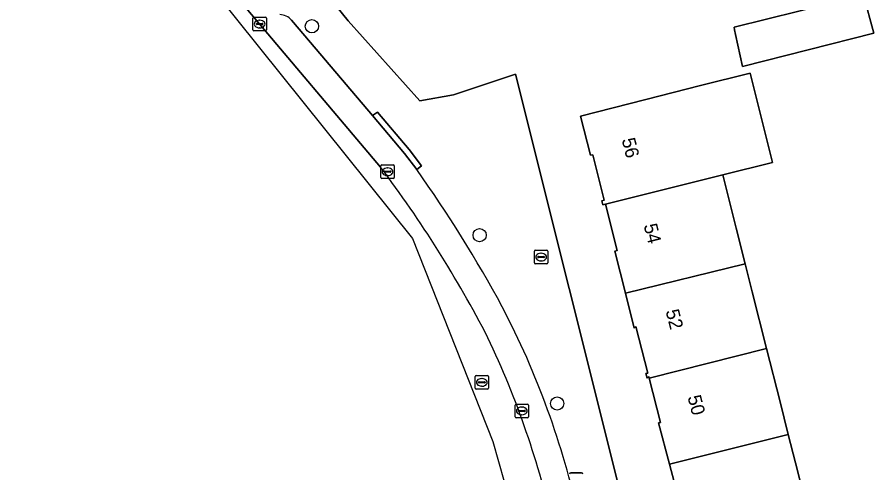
# Model space of a CAD drawing. Extents: x 159960 to 160866, y 382700 to 383354.
# Drawn here: x 159968.2 to 160031.7, y 383208.9 to 383242.7 of the extents above; entities that cross this region are included whole.
import ezdxf

# ---------------------------------------------------------------- set-up
doc = ezdxf.new("R2010")
doc.units = 0
for name, color, linetype in [('IMGEO_Boom', 7, 'Continuous'), ('IMGEO_Brandkraan', 7, 'Continuous'), ('IMGEO_Erf', 7, 'Continuous'), ('IMGEO_Kolk', 7, 'Continuous'), ('IMGEO_Lichtmast', 7, 'Continuous'), ('IMGEO_Pand', 7, 'Continuous'), ('IMGEO_Pand_nummerreeks', 7, 'Continuous'), ('IMGEO_Parkeervlak_open', 7, 'Continuous'), ('IMGEO_Rijbaan_lokaal_open', 7, 'Continuous'), ('IMGEO_Rioolput', 7, 'Continuous'), ('IMGEO_Voetpad_open', 7, 'Continuous')]:
    doc.layers.add(name, color=color, linetype=linetype)

msp = doc.modelspace()

# ---------------------------------------------------------------- linework, layer by layer
at = {"layer": 'IMGEO_Boom'}
for centre in [(159990.063, 383242.015), (160002.481, 383226.532), (160008.224, 383214.061)]:
    msp.add_circle(centre, 0.489, dxfattribs=at)
at = {"layer": 'IMGEO_Brandkraan'}
for p, q in [((160006.535, 383224.489), (160006.535, 383225.341)), ((160006.61, 383225.415), (160007.462, 383225.415)), ((160007.023, 383225.195), (160007.048, 383225.195)), ((160007.536, 383225.341), (160007.536, 383224.489)), ((160006.794, 383224.909), (160006.794, 383224.921)), ((160007.232, 383224.872), (160006.834, 383224.872)), ((160006.837, 383224.958), (160007.235, 383224.958)), ((160007.046, 383224.635), (160007.021, 383224.635)), ((160007.278, 383224.921), (160007.278, 383224.909)), ((160007.462, 383224.415), (160006.61, 383224.415))]:
    msp.add_line(p, q, dxfattribs=at)
for points in [[(160006.535, 383224.489), (160006.535, 383225.341)], [(160006.61, 383225.415), (160007.462, 383225.415)], [(160007.536, 383225.341), (160007.536, 383224.489)], [(160007.462, 383224.415), (160006.61, 383224.415)]]:
    msp.add_lwpolyline(points, dxfattribs=at)
for centre, radius, start, end in [((160006.612, 383225.339), 0.0765, 91.55205, 178.44795), ((160006.612, 383225.339), 0.0765, 91.55205, 178.44795), ((160007.46, 383225.339), 0.0765, 1.55205, 88.44795), ((160007.46, 383225.339), 0.0765, 1.55205, 88.44795), ((160006.612, 383224.491), 0.0765, 181.55205, 268.44795), ((160006.612, 383224.491), 0.0765, 181.55205, 268.44795), ((160006.834, 383224.918), 0.0403, 85.87752, 175.75265), ((160006.831, 383224.908), 0.0366, 178.93798, 274.71019), ((160007.235, 383224.915), 0.043, 264.86636, 352.45326), ((160007.239, 383224.92), 0.0386, 1.73085, 96.63898), ((160007.46, 383224.491), 0.0765, 271.55205, 358.44795), ((160007.46, 383224.491), 0.0765, 271.55205, 358.44795)]:
    msp.add_arc(centre, radius, start, end, dxfattribs=at)
for centre, major_axis, ratio, start_param, end_param in [((160007.022, 383224.915), (-0.387, 0.002), 0.722429, 4.712389, 7.853982), ((160007.047, 383224.915), (-0.39, 0.002), 0.717154, 1.570796, 4.712389)]:
    msp.add_ellipse(centre, major_axis=major_axis, ratio=ratio, start_param=start_param, end_param=end_param, dxfattribs=at)
at = {"layer": 'IMGEO_Erf'}
for points in [[(159970.658, 383268.765), (159986.013, 383250.759), (159992.759, 383242.419), (159998.051, 383236.487), (160000.542, 383236.934), (160005.149, 383238.457), (160013.087, 383206.7), (160019.094, 383183.073)], [(160018.212, 383203.234), (160016.543, 383209.574), (160015.738, 383212.632), (160015.866, 383212.664), (160015.037, 383215.939), (160015.004, 383216.069), (160014.878, 383215.946), (160014.794, 383216.278), (160014.939, 383216.314), (160014.062, 383219.777), (160013.939, 383219.657), (160013.288, 383222.227), (160012.497, 383225.349), (160012.679, 383225.395), (160011.81, 383228.827), (160011.616, 383228.778), (160011.541, 383229.073), (160011.716, 383229.118), (160010.859, 383232.499), (160010.684, 383232.454), (160009.947, 383235.364), (160014.794, 383236.592), (160018.852, 383237.62), (160022.507, 383238.546), (160024.184, 383231.926), (160020.492, 383231.001), (160021.492, 383227.052), (160022.148, 383224.418), (160022.664, 383222.346), (160023.727, 383218.15), (160024.73, 383214.191), (160025.343, 383211.774), (160025.879, 383209.662), (160026.946, 383205.449)]]:
    msp.add_lwpolyline(points, dxfattribs=at)
msp.add_lwpolyline([(160021.938, 383239.039), (160021.443, 383241.408), (160021.37, 383241.759), (160021.333, 383241.938), (160030.904, 383244.348), (160031.679, 383241.492)], close=True, dxfattribs=at)
at = {"layer": 'IMGEO_Kolk'}
for p, q in [((159985.689, 383241.751), (159985.689, 383242.603)), ((159985.764, 383242.677), (159986.616, 383242.677)), ((159985.991, 383242.22), (159986.389, 383242.22)), ((159986.177, 383242.457), (159986.202, 383242.457)), ((159986.69, 383242.603), (159986.69, 383241.751)), ((159986.616, 383241.677), (159985.764, 383241.677)), ((159985.948, 383242.171), (159985.948, 383242.183)), ((159986.386, 383242.134), (159985.988, 383242.134)), ((159986.2, 383241.897), (159986.175, 383241.897)), ((159986.432, 383242.183), (159986.432, 383242.171)), ((159995.162, 383230.81), (159995.162, 383231.662)), ((159995.237, 383231.736), (159996.089, 383231.736)), ((159995.65, 383231.516), (159995.675, 383231.516)), ((159996.163, 383231.662), (159996.163, 383230.81)), ((159995.421, 383231.23), (159995.421, 383231.242)), ((159995.859, 383231.193), (159995.461, 383231.193)), ((159995.464, 383231.279), (159995.862, 383231.279)), ((159995.673, 383230.956), (159995.648, 383230.956)), ((159995.905, 383231.242), (159995.905, 383231.23)), ((159996.089, 383230.736), (159995.237, 383230.736)), ((160005.109, 383213.087), (160005.109, 383213.939)), ((160005.184, 383214.013), (160006.036, 383214.013)), ((160005.597, 383213.793), (160005.622, 383213.793)), ((160006.11, 383213.939), (160006.11, 383213.087)), ((160005.368, 383213.507), (160005.368, 383213.519)), ((160005.806, 383213.47), (160005.408, 383213.47)), ((160005.411, 383213.556), (160005.809, 383213.556)), ((160005.62, 383213.233), (160005.595, 383213.233)), ((160005.852, 383213.519), (160005.852, 383213.507)), ((160006.036, 383213.013), (160005.184, 383213.013))]:
    msp.add_line(p, q, dxfattribs=at)
for points in [[(159985.689, 383241.751), (159985.689, 383242.603)], [(159985.764, 383242.677), (159986.616, 383242.677)], [(159986.69, 383242.603), (159986.69, 383241.751)], [(159986.616, 383241.677), (159985.764, 383241.677)], [(159995.162, 383230.81), (159995.162, 383231.662)], [(159995.237, 383231.736), (159996.089, 383231.736)], [(159996.163, 383231.662), (159996.163, 383230.81)], [(159996.089, 383230.736), (159995.237, 383230.736)], [(160005.109, 383213.087), (160005.109, 383213.939)], [(160005.184, 383214.013), (160006.036, 383214.013)], [(160006.11, 383213.939), (160006.11, 383213.087)], [(160006.036, 383213.013), (160005.184, 383213.013)]]:
    msp.add_lwpolyline(points, dxfattribs=at)
for centre, radius, start, end in [((159985.766, 383242.601), 0.0765, 91.55205, 178.44795), ((159985.766, 383242.601), 0.0765, 91.55205, 178.44795), ((159985.988, 383242.18), 0.0403, 85.87752, 175.75265), ((159986.393, 383242.182), 0.0386, 1.73085, 96.63898), ((159986.614, 383242.601), 0.0765, 1.55205, 88.44795), ((159986.614, 383242.601), 0.0765, 1.55205, 88.44795), ((159985.766, 383241.753), 0.0765, 181.55205, 268.44795), ((159985.766, 383241.753), 0.0765, 181.55205, 268.44795), ((159985.985, 383242.17), 0.0366, 178.93798, 274.71019), ((159986.389, 383242.177), 0.043, 264.86636, 352.45326), ((159986.614, 383241.753), 0.0765, 271.55205, 358.44795), ((159986.614, 383241.753), 0.0765, 271.55205, 358.44795), ((159995.239, 383231.66), 0.0765, 91.55205, 178.44795), ((159995.239, 383231.66), 0.0765, 91.55205, 178.44795), ((159996.087, 383231.66), 0.0765, 1.55205, 88.44795), ((159996.087, 383231.66), 0.0765, 1.55205, 88.44795), ((159995.239, 383230.812), 0.0765, 181.55205, 268.44795), ((159995.239, 383230.812), 0.0765, 181.55205, 268.44795), ((159995.461, 383231.239), 0.0403, 85.87752, 175.75265), ((159995.458, 383231.229), 0.0366, 178.93798, 274.71019), ((159995.862, 383231.236), 0.043, 264.86636, 352.45326), ((159995.866, 383231.241), 0.0386, 1.73085, 96.63898), ((159996.087, 383230.812), 0.0765, 271.55205, 358.44795), ((159996.087, 383230.812), 0.0765, 271.55205, 358.44795), ((160005.186, 383213.937), 0.0765, 91.55205, 178.44795), ((160005.186, 383213.937), 0.0765, 91.55205, 178.44795), ((160006.034, 383213.937), 0.0765, 1.55205, 88.44795), ((160006.034, 383213.937), 0.0765, 1.55205, 88.44795), ((160005.186, 383213.089), 0.0765, 181.55205, 268.44795), ((160005.186, 383213.089), 0.0765, 181.55205, 268.44795), ((160005.408, 383213.516), 0.0403, 85.87752, 175.75265), ((160005.405, 383213.506), 0.0366, 178.93798, 274.71019), ((160005.809, 383213.513), 0.043, 264.86636, 352.45326), ((160005.813, 383213.518), 0.0386, 1.73085, 96.63898), ((160006.034, 383213.089), 0.0765, 271.55205, 358.44795), ((160006.034, 383213.089), 0.0765, 271.55205, 358.44795)]:
    msp.add_arc(centre, radius, start, end, dxfattribs=at)
for centre, major_axis, ratio, start_param, end_param in [((159986.176, 383242.177), (-0.387, 0.002), 0.722429, 4.712389, 7.853982), ((159986.201, 383242.177), (-0.39, 0.002), 0.717154, 1.570796, 4.712389), ((159995.649, 383231.236), (-0.387, 0.002), 0.722429, 4.712389, 7.853982), ((159995.674, 383231.236), (-0.39, 0.002), 0.717154, 1.570796, 4.712389), ((160005.596, 383213.513), (-0.387, 0.002), 0.722429, 4.712389, 7.853982), ((160005.621, 383213.513), (-0.39, 0.002), 0.717154, 1.570796, 4.712389)]:
    msp.add_ellipse(centre, major_axis=major_axis, ratio=ratio, start_param=start_param, end_param=end_param, dxfattribs=at)
at = {"layer": 'IMGEO_Lichtmast'}
for p, q in [((160009.235, 383208.925), (160010.025, 383208.925)), ((160010.025, 383208.925), (160009.235, 383208.925))]:
    msp.add_line(p, q, dxfattribs=at)
for centre, start, end in [((160009.235, 383208.825), 90, 180), ((160009.235, 383208.825), 90, 180), ((160010.025, 383208.825), 0, 90), ((160010.025, 383208.825), 360, 90)]:
    msp.add_arc(centre, 0.1, start, end, dxfattribs=at)
at = {"layer": 'IMGEO_Pand'}
for points in [[(160021.333, 383241.938), (160021.37, 383241.759), (160021.443, 383241.408), (160021.938, 383239.039), (160031.679, 383241.492), (160030.904, 383244.348)], [(160022.507, 383238.546), (160018.852, 383237.62), (160014.794, 383236.592), (160009.947, 383235.364), (160010.684, 383232.454), (160010.859, 383232.499), (160011.716, 383229.118), (160011.541, 383229.073), (160011.616, 383228.778), (160011.81, 383228.827), (160020.492, 383231.001), (160024.184, 383231.926)], [(160021.492, 383227.052), (160020.492, 383231.001), (160011.81, 383228.827), (160012.679, 383225.395), (160012.497, 383225.349), (160013.288, 383222.227), (160022.148, 383224.418)], [(160022.664, 383222.346), (160022.148, 383224.418), (160013.288, 383222.227), (160013.939, 383219.657), (160014.062, 383219.777), (160014.939, 383216.314), (160014.794, 383216.278), (160014.878, 383215.946), (160015.004, 383216.069), (160015.037, 383215.939), (160023.727, 383218.15)], [(160024.73, 383214.191), (160023.727, 383218.15), (160015.037, 383215.939), (160015.866, 383212.664), (160015.738, 383212.632), (160016.543, 383209.574), (160025.343, 383211.774)], [(160025.879, 383209.662), (160025.343, 383211.774), (160016.543, 383209.574), (160018.212, 383203.234), (160026.946, 383205.449)]]:
    msp.add_lwpolyline(points, close=True, dxfattribs=at)
at = {"layer": 'IMGEO_Parkeervlak_open'}
for points in [[(159985.049, 383243.527), (159995.149, 383231.573)], [(159989.116, 383241.789), (159988.551, 383242.461)], [(159994.546, 383235.403), (159989.116, 383241.789)], [(159997.826, 383231.405), (159996.92, 383232.593), (159994.546, 383235.403)]]:
    msp.add_lwpolyline(points, dxfattribs=at)
for centre, radius, start, end in [((159987.639, 383241.673), 1.205, 40.8081, 88.17873), ((159924.369, 383178.242), 88.623, 27.33232, 36.99733), ((159915.476, 383173.127), 100.885, 28.4759, 35.28656), ((159948.574, 383192.185), 62.713, 12.32901, 27.58782), ((159943.362, 383190.472), 66.17, 12.44917, 25.47563)]:
    msp.add_arc(centre, radius, start, end, dxfattribs=at)
at = {"layer": 'IMGEO_Rijbaan_lokaal_open'}
msp.add_lwpolyline([(159995.149, 383231.573), (159985.049, 383243.527), (159978.189, 383251.472), (159972.977, 383257.683), (159970.034, 383261.211), (159968.468, 383263.009), (159968.231, 383262.808), (159997.514, 383226.3), (160003.465, 383211.242), (160004.31, 383208.29), (160017.356, 383162.697), (160026.926, 383153.096)], dxfattribs=at)
for centre, radius, start, end in [((159924.369, 383178.242), 88.623, 27.33232, 36.99733), ((159943.362, 383190.472), 66.17, 12.44917, 25.47563)]:
    msp.add_arc(centre, radius, start, end, dxfattribs=at)
at = {"layer": 'IMGEO_Rioolput'}
for p, q in [((160002.146, 383215.205), (160002.146, 383216.057)), ((160002.221, 383216.131), (160003.073, 383216.131)), ((160002.405, 383215.625), (160002.405, 383215.637)), ((160002.843, 383215.588), (160002.445, 383215.588)), ((160002.448, 383215.674), (160002.846, 383215.674)), ((160002.634, 383215.911), (160002.659, 383215.911)), ((160002.889, 383215.637), (160002.889, 383215.625)), ((160003.147, 383216.057), (160003.147, 383215.205)), ((160003.073, 383215.131), (160002.221, 383215.131)), ((160002.657, 383215.351), (160002.632, 383215.351))]:
    msp.add_line(p, q, dxfattribs=at)
for points in [[(160002.146, 383215.205), (160002.146, 383216.057)], [(160002.221, 383216.131), (160003.073, 383216.131)], [(160003.147, 383216.057), (160003.147, 383215.205)], [(160003.073, 383215.131), (160002.221, 383215.131)]]:
    msp.add_lwpolyline(points, dxfattribs=at)
for centre, radius, start, end in [((160002.223, 383216.055), 0.0765, 91.55205, 178.44795), ((160002.223, 383216.055), 0.0765, 91.55205, 178.44795), ((160002.445, 383215.634), 0.0403, 85.87752, 175.75265), ((160002.442, 383215.624), 0.0366, 178.93798, 274.71019), ((160002.846, 383215.631), 0.043, 264.86636, 352.45326), ((160002.85, 383215.636), 0.0386, 1.73085, 96.63898), ((160003.071, 383216.055), 0.0765, 1.55205, 88.44795), ((160003.071, 383216.055), 0.0765, 1.55205, 88.44795), ((160002.223, 383215.207), 0.0765, 181.55205, 268.44795), ((160002.223, 383215.207), 0.0765, 181.55205, 268.44795), ((160003.071, 383215.207), 0.0765, 271.55205, 358.44795), ((160003.071, 383215.207), 0.0765, 271.55205, 358.44795)]:
    msp.add_arc(centre, radius, start, end, dxfattribs=at)
for centre, major_axis, ratio, start_param, end_param in [((160002.633, 383215.631), (-0.387, 0.002), 0.722429, 4.712389, 7.853982), ((160002.658, 383215.631), (-0.39, 0.002), 0.717154, 1.570796, 4.712389)]:
    msp.add_ellipse(centre, major_axis=major_axis, ratio=ratio, start_param=start_param, end_param=end_param, dxfattribs=at)
at = {"layer": 'IMGEO_Voetpad_open'}
for points in [[(160005.149, 383238.457), (160000.542, 383236.934), (159998.051, 383236.487), (159992.759, 383242.419), (159986.013, 383250.759), (159970.658, 383268.765)], [(159988.551, 383242.461), (159989.116, 383241.789), (159994.546, 383235.403), (159994.909, 383235.657), (159997.259, 383232.887), (159998.189, 383231.667), (159997.826, 383231.405)], [(160019.094, 383183.073), (160013.087, 383206.7), (160005.149, 383238.457)]]:
    msp.add_lwpolyline(points, dxfattribs=at)
msp.add_lwpolyline([(159994.546, 383235.403), (159996.92, 383232.593), (159997.826, 383231.405), (159998.189, 383231.667), (159997.259, 383232.887), (159994.909, 383235.657)], close=True, dxfattribs=at)
for centre, radius, start, end in [((159987.639, 383241.673), 1.205, 40.8081, 88.17873), ((159915.476, 383173.127), 100.885, 28.4759, 35.28656), ((159948.574, 383192.185), 62.713, 12.32901, 27.58782)]:
    msp.add_arc(centre, radius, start, end, dxfattribs=at)

# ---------------------------------------------------------------- texts
at = {"layer": 'IMGEO_Pand_nummerreeks'}
for s, p in [('56', (160012.996, 383233.613)), ('54', (160014.622, 383227.261)), ('52', (160016.248, 383220.911)), ('50', (160017.875, 383214.553))]:
    msp.add_text(s, height=1, rotation=284.35811, dxfattribs=at).set_placement(p)

doc.saveas('drawing.dxf')
